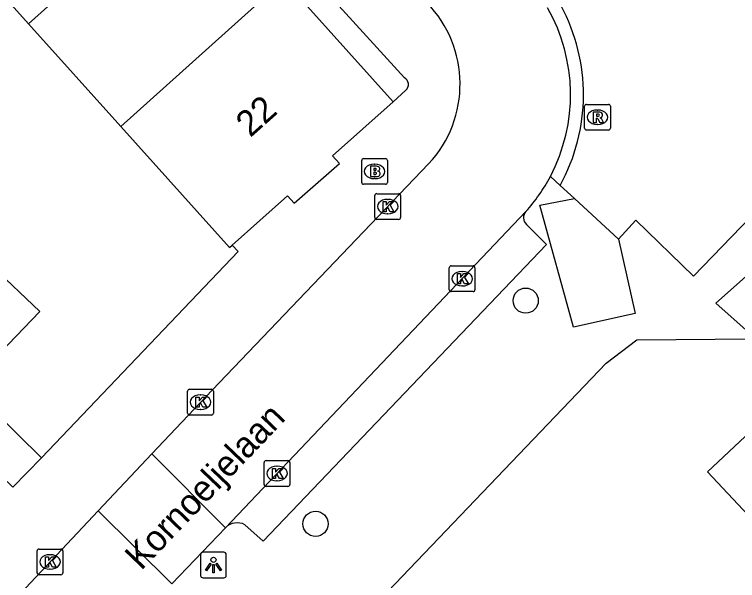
# Model space of a CAD drawing. Extents: x 162347 to 162868, y 381221 to 381813.
# Drawn here: x 162658.91 to 162687, y 381421.73 to 381443.7 of the extents above; entities that cross this region are included whole.
import ezdxf

# ---------------------------------------------------------------- set-up
doc = ezdxf.new("R2010")
doc.units = 0
for name, color, linetype in [('IMGEO_Boom', 7, 'Continuous'), ('IMGEO_Brandkraan', 7, 'Continuous'), ('IMGEO_Kolk', 7, 'Continuous'), ('IMGEO_Lichtpunt', 7, 'Continuous'), ('IMGEO_Muur', 7, 'Continuous'), ('IMGEO_Openbare_ruimte_label', 7, 'Continuous'), ('IMGEO_Pand', 7, 'Continuous'), ('IMGEO_Pand_nummerreeks', 7, 'Continuous'), ('IMGEO_Rijbaan_lokaal_gesloten', 7, 'Continuous'), ('IMGEO_Rijbaan_lokaal_open', 7, 'Continuous'), ('IMGEO_Rioolput', 7, 'Continuous'), ('IMGEO_Voetpad_open', 7, 'Continuous')]:
    doc.layers.add(name, color=color, linetype=linetype)

msp = doc.modelspace()

# ---------------------------------------------------------------- linework, layer by layer
at = {"layer": 'IMGEO_Boom'}
for centre in [(162678.771, 381432.592), (162670.609, 381423.927)]:
    msp.add_circle(centre, 0.489, dxfattribs=at)
at = {"layer": 'IMGEO_Brandkraan'}
for p, q in [((162672.475, 381438.108), (162673.327, 381438.108)), ((162672.4, 381437.182), (162672.4, 381438.034)), ((162672.888, 381437.888), (162672.913, 381437.888)), ((162673.401, 381438.034), (162673.401, 381437.182)), ((162672.911, 381437.328), (162672.886, 381437.328)), ((162673.327, 381437.108), (162672.475, 381437.108))]:
    msp.add_line(p, q, dxfattribs=at)
for points in [[(162672.475, 381438.108), (162673.327, 381438.108)], [(162672.4, 381437.182), (162672.4, 381438.034)], [(162672.748, 381437.808), (162672.748, 381437.408), (162672.961, 381437.408)], [(162672.979, 381437.808), (162672.748, 381437.808)], [(162673.401, 381438.034), (162673.401, 381437.182)], [(162672.927, 381437.727), (162672.873, 381437.727), (162672.873, 381437.651)], [(162672.873, 381437.651), (162672.926, 381437.651)], [(162672.935, 381437.575), (162672.873, 381437.575), (162672.873, 381437.494)], [(162672.873, 381437.494), (162672.935, 381437.494)], [(162673.327, 381437.108), (162672.475, 381437.108)]]:
    msp.add_lwpolyline(points, dxfattribs=at)
for centre, radius, start, end in [((162672.477, 381438.032), 0.0765, 91.552, 178.448), ((162672.477, 381438.032), 0.0765, 91.552, 178.448), ((162673.325, 381438.032), 0.0765, 1.552, 88.448), ((162673.325, 381438.032), 0.0765, 1.552, 88.448), ((162672.983, 381437.663), 0.145, 59.4692, 91.5367), ((162673.008, 381437.71), 0.0922, 285.5137, 58.1501), ((162672.928, 381437.689), 0.0379, 267.8285, 90.9355), ((162672.936, 381437.534), 0.0404, 269.8759, 90.5077), ((162673.013, 381437.518), 0.105, 301.3115, 78.989), ((162672.967, 381437.659), 0.251, 268.6676, 293.5347), ((162672.477, 381437.184), 0.0765, 181.552, 268.448), ((162672.477, 381437.184), 0.0765, 181.552, 268.448), ((162673.325, 381437.184), 0.0765, 271.552, 358.448), ((162673.325, 381437.184), 0.0765, 271.552, 358.448)]:
    msp.add_arc(centre, radius, start, end, dxfattribs=at)
for centre, major_axis, ratio, start_param, end_param in [((162672.887, 381437.608), (-0.387, 0.002), 0.722429, 4.712389, 7.853982), ((162672.912, 381437.608), (-0.39, 0.002), 0.717154, 1.570796, 4.712389)]:
    msp.add_ellipse(centre, major_axis=major_axis, ratio=ratio, start_param=start_param, end_param=end_param, dxfattribs=at)
at = {"layer": 'IMGEO_Kolk'}
for p, q in [((162672.91, 381435.819), (162672.91, 381436.671)), ((162672.985, 381436.745), (162673.837, 381436.745)), ((162673.911, 381436.671), (162673.911, 381435.819)), ((162673.398, 381436.525), (162673.423, 381436.525)), ((162673.421, 381435.965), (162673.396, 381435.965)), ((162673.837, 381435.745), (162672.985, 381435.745)), ((162675.8, 381433.017), (162675.8, 381433.869)), ((162675.875, 381433.943), (162676.727, 381433.943)), ((162676.801, 381433.869), (162676.801, 381433.017)), ((162676.288, 381433.723), (162676.313, 381433.723)), ((162676.311, 381433.163), (162676.286, 381433.163)), ((162676.727, 381432.943), (162675.875, 381432.943)), ((162665.64, 381428.224), (162665.64, 381429.076)), ((162665.715, 381429.15), (162666.567, 381429.15)), ((162666.641, 381429.076), (162666.641, 381428.224)), ((162666.128, 381428.93), (162666.153, 381428.93)), ((162666.151, 381428.37), (162666.126, 381428.37)), ((162666.567, 381428.15), (162665.715, 381428.15)), ((162668.611, 381425.455), (162668.611, 381426.307)), ((162668.686, 381426.381), (162669.538, 381426.381)), ((162669.612, 381426.307), (162669.612, 381425.455)), ((162669.099, 381426.161), (162669.124, 381426.161)), ((162669.122, 381425.601), (162669.097, 381425.601)), ((162669.538, 381425.381), (162668.686, 381425.381)), ((162659.869, 381422.948), (162660.721, 381422.948)), ((162659.794, 381422.022), (162659.794, 381422.874)), ((162660.282, 381422.728), (162660.307, 381422.728)), ((162660.795, 381422.874), (162660.795, 381422.022)), ((162660.305, 381422.168), (162660.28, 381422.168)), ((162660.721, 381421.948), (162659.869, 381421.948))]:
    msp.add_line(p, q, dxfattribs=at)
for points in [[(162672.91, 381435.819), (162672.91, 381436.671)], [(162672.985, 381436.745), (162673.837, 381436.745)], [(162673.911, 381436.671), (162673.911, 381435.819)], [(162673.231, 381436.445), (162673.354, 381436.445), (162673.354, 381436.294), (162673.484, 381436.445), (162673.648, 381436.445), (162673.502, 381436.294), (162673.655, 381436.045), (162673.503, 381436.045), (162673.418, 381436.209), (162673.354, 381436.142), (162673.354, 381436.045), (162673.231, 381436.045), (162673.231, 381436.445)], [(162673.837, 381435.745), (162672.985, 381435.745)], [(162675.8, 381433.017), (162675.8, 381433.869)], [(162675.875, 381433.943), (162676.727, 381433.943)], [(162676.801, 381433.869), (162676.801, 381433.017)], [(162676.121, 381433.643), (162676.244, 381433.643), (162676.244, 381433.492), (162676.374, 381433.643), (162676.538, 381433.643), (162676.392, 381433.492), (162676.545, 381433.243), (162676.393, 381433.243), (162676.308, 381433.407), (162676.244, 381433.34), (162676.244, 381433.243), (162676.121, 381433.243), (162676.121, 381433.643)], [(162676.727, 381432.943), (162675.875, 381432.943)], [(162665.64, 381428.224), (162665.64, 381429.076)], [(162665.715, 381429.15), (162666.567, 381429.15)], [(162666.641, 381429.076), (162666.641, 381428.224)], [(162665.961, 381428.85), (162666.084, 381428.85), (162666.084, 381428.699), (162666.214, 381428.85), (162666.378, 381428.85), (162666.232, 381428.699), (162666.385, 381428.45), (162666.233, 381428.45), (162666.148, 381428.614), (162666.084, 381428.547), (162666.084, 381428.45), (162665.961, 381428.45), (162665.961, 381428.85)], [(162666.567, 381428.15), (162665.715, 381428.15)], [(162668.611, 381425.455), (162668.611, 381426.307)], [(162668.686, 381426.381), (162669.538, 381426.381)], [(162669.612, 381426.307), (162669.612, 381425.455)], [(162668.932, 381426.081), (162669.055, 381426.081), (162669.055, 381425.93), (162669.185, 381426.081), (162669.349, 381426.081), (162669.203, 381425.93), (162669.356, 381425.681), (162669.204, 381425.681), (162669.119, 381425.845), (162669.055, 381425.778), (162669.055, 381425.681), (162668.932, 381425.681), (162668.932, 381426.081)], [(162669.538, 381425.381), (162668.686, 381425.381)], [(162659.869, 381422.948), (162660.721, 381422.948)], [(162659.794, 381422.022), (162659.794, 381422.874)], [(162660.115, 381422.648), (162660.238, 381422.648), (162660.238, 381422.497), (162660.368, 381422.648), (162660.532, 381422.648), (162660.386, 381422.497), (162660.539, 381422.248), (162660.387, 381422.248), (162660.302, 381422.412), (162660.238, 381422.345), (162660.238, 381422.248), (162660.115, 381422.248), (162660.115, 381422.648)], [(162660.795, 381422.874), (162660.795, 381422.022)], [(162660.721, 381421.948), (162659.869, 381421.948)]]:
    msp.add_lwpolyline(points, dxfattribs=at)
for centre, start, end in [((162672.987, 381436.669), 91.552, 178.448), ((162672.987, 381436.669), 91.552, 178.448), ((162673.835, 381436.669), 1.552, 88.448), ((162673.835, 381436.669), 1.552, 88.448), ((162672.987, 381435.821), 181.552, 268.448), ((162672.987, 381435.821), 181.552, 268.448), ((162673.835, 381435.821), 271.552, 358.448), ((162673.835, 381435.821), 271.552, 358.448), ((162675.877, 381433.867), 91.552, 178.448), ((162675.877, 381433.867), 91.552, 178.448), ((162676.725, 381433.867), 1.552, 88.448), ((162676.725, 381433.867), 1.552, 88.448), ((162675.877, 381433.019), 181.552, 268.448), ((162675.877, 381433.019), 181.552, 268.448), ((162676.725, 381433.019), 271.552, 358.448), ((162676.725, 381433.019), 271.552, 358.448), ((162665.717, 381429.074), 91.552, 178.448), ((162665.717, 381429.074), 91.552, 178.448), ((162666.565, 381429.074), 1.552, 88.448), ((162666.565, 381429.074), 1.552, 88.448), ((162665.717, 381428.226), 181.552, 268.448), ((162665.717, 381428.226), 181.552, 268.448), ((162666.565, 381428.226), 271.552, 358.448), ((162666.565, 381428.226), 271.552, 358.448), ((162668.688, 381426.305), 91.552, 178.448), ((162668.688, 381426.305), 91.552, 178.448), ((162669.536, 381426.305), 1.552, 88.448), ((162669.536, 381426.305), 1.552, 88.448), ((162668.688, 381425.457), 181.552, 268.448), ((162668.688, 381425.457), 181.552, 268.448), ((162669.536, 381425.457), 271.552, 358.448), ((162669.536, 381425.457), 271.552, 358.448), ((162659.871, 381422.872), 91.552, 178.448), ((162659.871, 381422.872), 91.552, 178.448), ((162660.719, 381422.872), 1.552, 88.448), ((162660.719, 381422.872), 1.552, 88.448), ((162659.871, 381422.024), 181.552, 268.448), ((162659.871, 381422.024), 181.552, 268.448), ((162660.719, 381422.024), 271.552, 358.448), ((162660.719, 381422.024), 271.552, 358.448)]:
    msp.add_arc(centre, 0.0765, start, end, dxfattribs=at)
for centre, major_axis, ratio, start_param, end_param in [((162673.397, 381436.245), (-0.387, 0.002), 0.722429, 4.712389, 7.853982), ((162673.422, 381436.245), (-0.39, 0.002), 0.717154, 1.570796, 4.712389), ((162676.287, 381433.443), (-0.387, 0.002), 0.722429, 4.712389, 7.853982), ((162676.312, 381433.443), (-0.39, 0.002), 0.717154, 1.570796, 4.712389), ((162666.127, 381428.65), (-0.387, 0.002), 0.722429, 4.712389, 7.853982), ((162666.152, 381428.65), (-0.39, 0.002), 0.717154, 1.570796, 4.712389), ((162669.098, 381425.881), (-0.387, 0.002), 0.722429, 4.712389, 7.853982), ((162669.123, 381425.881), (-0.39, 0.002), 0.717154, 1.570796, 4.712389), ((162660.281, 381422.448), (-0.387, 0.002), 0.722429, 4.712389, 7.853982), ((162660.306, 381422.448), (-0.39, 0.002), 0.717154, 1.570796, 4.712389)]:
    msp.add_ellipse(centre, major_axis=major_axis, ratio=ratio, start_param=start_param, end_param=end_param, dxfattribs=at)
at = {"layer": 'IMGEO_Lichtpunt'}
for p, q in [((162666.145, 381422.731), (162666.145, 381421.924)), ((162666.145, 381422.731), (162666.145, 381421.924)), ((162667.047, 381422.826), (162666.239, 381422.826)), ((162667.047, 381422.826), (162666.239, 381422.826)), ((162667.141, 381421.924), (162667.141, 381422.731)), ((162667.141, 381421.924), (162667.141, 381422.731)), ((162666.239, 381421.83), (162667.047, 381421.83)), ((162666.239, 381421.83), (162667.047, 381421.83))]:
    msp.add_line(p, q, dxfattribs=at)
for points in [[(162666.519, 381422.395), (162666.558, 381422.367), (162666.37, 381422.105), (162666.332, 381422.132), (162666.519, 381422.395)], [(162666.621, 381422.347), (162666.668, 381422.347), (162666.668, 381422.025), (162666.621, 381422.025), (162666.621, 381422.347)], [(162666.731, 381422.367), (162666.769, 381422.394), (162666.956, 381422.132), (162666.917, 381422.104), (162666.731, 381422.367)]]:
    msp.add_lwpolyline(points, dxfattribs=at)
msp.add_circle((162666.644, 381422.529), 0.0994, dxfattribs=at)
for centre, start, end in [((162666.239, 381422.731), 90, 180), ((162666.239, 381422.731), 90, 180), ((162667.047, 381422.731), 0, 90), ((162667.047, 381422.731), 0, 90), ((162666.239, 381421.924), 180, 270), ((162666.239, 381421.924), 180, 270), ((162667.047, 381421.924), 270, 0), ((162667.047, 381421.924), 270, 360)]:
    msp.add_arc(centre, 0.0946, start, end, dxfattribs=at)
at = {"layer": 'IMGEO_Muur'}
msp.add_lwpolyline([(162667.366, 381434.744), (162667.609, 381434.502), (162659.964, 381426.485)], dxfattribs=at)
at = {"layer": 'IMGEO_Pand'}
for points in [[(162666.613, 381449.436), (162664.169, 381447.232), (162663.451, 381448.028), (162661.387, 381446.167), (162661.928, 381445.567), (162659.46, 381443.343)], [(162659.46, 381443.343), (162655.467, 381447.783)], [(162669.374, 381445.044), (162663.05, 381439.352)], [(162673.628, 381440.312), (162669.374, 381445.044)], [(162659.46, 381443.343), (162663.05, 381439.352)], [(162667.366, 381434.744), (162669.525, 381436.657), (162669.781, 381436.377), (162671.535, 381437.917), (162671.27, 381438.216), (162673.628, 381440.312)], [(162663.05, 381439.352), (162667.269, 381434.658), (162667.366, 381434.744)], [(162655.266, 381431.048), (162658.04, 381433.93), (162659.894, 381432.164), (162657.12, 381429.282)], [(162687.662, 381431.106), (162689.381, 381429.276), (162685.836, 381425.945), (162690.379, 381421.109), (162687.343, 381418.257), (162690.103, 381415.319), (162674.389, 381400.557), (162672.5, 381402.517)]]:
    msp.add_lwpolyline(points, dxfattribs=at)
at = {"layer": 'IMGEO_Rijbaan_lokaal_gesloten'}
for points in [[(162675.001, 381437.902), (162666.588, 381429.122), (162664.247, 381426.638)], [(162678.779, 381436.052), (162667.108, 381423.776)], [(162662.167, 381424.432), (162654.69, 381416.499), (162646.035, 381407.328)]]:
    msp.add_lwpolyline(points, dxfattribs=at)
for centre, radius, start, end in [((162671.688, 381440.996), 4.534, 316.9573, 44.2512), ((162673.708, 381440.586), 6.805, 332.2275, 29.665), ((162673.76, 381440.563), 6.748, 318.0528, 332.1948)]:
    msp.add_arc(centre, radius, start, end, dxfattribs=at)
at = {"layer": 'IMGEO_Rijbaan_lokaal_open'}
for points in [[(162694.93, 381443.515), (162685.295, 381433.537), (162683.055, 381435.713), (162682.379, 381434.977)], [(162680.664, 381436.556), (162680.109, 381437.066)], [(162680.664, 381436.556), (162682.379, 381434.977)], [(162664.247, 381426.638), (162662.167, 381424.432)], [(162664.247, 381426.638), (162667.108, 381423.776)], [(162665.03, 381421.591), (162662.167, 381424.432)], [(162667.108, 381423.776), (162665.03, 381421.591)]]:
    msp.add_lwpolyline(points, dxfattribs=at)
msp.add_arc((162673.723, 381440.587), 7.292, 331.1337, 28.2749, dxfattribs=at)
at = {"layer": 'IMGEO_Rioolput'}
for p, q in [((162681.06, 381439.286), (162681.06, 381440.138)), ((162681.135, 381440.212), (162681.987, 381440.212)), ((162682.061, 381440.138), (162682.061, 381439.286)), ((162681.548, 381439.992), (162681.573, 381439.992)), ((162681.987, 381439.212), (162681.135, 381439.212)), ((162681.571, 381439.432), (162681.546, 381439.432))]:
    msp.add_line(p, q, dxfattribs=at)
for points in [[(162681.06, 381439.286), (162681.06, 381440.138)], [(162681.135, 381440.212), (162681.987, 381440.212)], [(162682.061, 381440.138), (162682.061, 381439.286)], [(162681.649, 381439.91), (162681.397, 381439.912), (162681.397, 381439.512)], [(162681.575, 381439.831), (162681.521, 381439.831), (162681.521, 381439.75)], [(162681.521, 381439.75), (162681.573, 381439.75)], [(162681.397, 381439.512), (162681.521, 381439.512), (162681.521, 381439.674), (162681.532, 381439.674)], [(162681.579, 381439.645), (162681.65, 381439.512), (162681.79, 381439.512), (162681.725, 381439.638)], [(162681.987, 381439.212), (162681.135, 381439.212)]]:
    msp.add_lwpolyline(points, dxfattribs=at)
for centre, radius, start, end in [((162681.137, 381440.136), 0.0765, 91.552, 178.448), ((162681.137, 381440.136), 0.0765, 91.552, 178.448), ((162681.985, 381440.136), 0.0765, 1.552, 88.448), ((162681.985, 381440.136), 0.0765, 1.552, 88.448), ((162681.557, 381439.939), 0.19, 274.7715, 282.9687), ((162681.581, 381439.735), 0.0964, 77.0061, 93.1865), ((162681.595, 381439.792), 0.0378, 276.6634, 79.6772), ((162681.648, 381439.8), 0.109, 350.3612, 89.416), ((162681.646, 381439.8), 0.112, 277.5842, 350.9817), ((162681.531, 381439.621), 0.0533, 26.0293, 88.6989), ((162681.63, 381439.585), 0.108, 29.5134, 73.7905), ((162681.137, 381439.288), 0.0765, 181.552, 268.448), ((162681.137, 381439.288), 0.0765, 181.552, 268.448), ((162681.985, 381439.288), 0.0765, 271.552, 358.448), ((162681.985, 381439.288), 0.0765, 271.552, 358.448)]:
    msp.add_arc(centre, radius, start, end, dxfattribs=at)
for centre, major_axis, ratio, start_param, end_param in [((162681.547, 381439.712), (-0.387, 0.002), 0.722429, 4.712389, 7.853982), ((162681.572, 381439.712), (-0.39, 0.002), 0.717154, 1.570796, 4.712389)]:
    msp.add_ellipse(centre, major_axis=major_axis, ratio=ratio, start_param=start_param, end_param=end_param, dxfattribs=at)
at = {"layer": 'IMGEO_Voetpad_open'}
for points in [[(162674.063, 381441.248), (162667.63, 381448.308)], [(162673.628, 381440.312), (162674.119, 381440.758)], [(162680.109, 381437.066), (162679.729, 381437.415)], [(162687.339, 381431.45), (162686.152, 381432.488), (162691.039, 381436.835), (162691.959, 381435.825), (162689.898, 381433.853)], [(162682.379, 381434.977), (162683.023, 381432.097), (162680.632, 381431.561), (162679.317, 381436.302), (162680.664, 381436.556)], [(162678.796, 381435.552), (162679.575, 381434.769), (162668.576, 381423.249), (162667.861, 381423.892)], [(162659.964, 381426.485), (162667.609, 381434.502), (162667.366, 381434.744)], [(162653.457, 381400.36), (162654.072, 381401.064), (162662.676, 381410.063), (162681.901, 381430.17), (162683.091, 381431.065), (162687.662, 381431.106)], [(162657.12, 381429.282), (162659.964, 381426.485)], [(162656.668, 381427.458), (162658.852, 381425.353), (162659.964, 381426.485)]]:
    msp.add_lwpolyline(points, dxfattribs=at)
for centre, radius, start, end in [((162673.908, 381440.982), 0.308, 313.2052, 59.8344), ((162679.045, 381435.811), 0.359, 137.7589, 226.1357), ((162667.563, 381423.325), 0.641, 62.2826, 135.2326)]:
    msp.add_arc(centre, radius, start, end, dxfattribs=at)

# ---------------------------------------------------------------- texts
at = {"layer": 'IMGEO_Openbare_ruimte_label'}
msp.add_text('Kornoeljelaan', height=1, rotation=46.2964, dxfattribs=at).set_placement((162663.838, 381422.087))
at = {"layer": 'IMGEO_Pand_nummerreeks'}
msp.add_text('22', height=1, rotation=41.7269, dxfattribs=at).set_placement((162668.073, 381438.902))

doc.saveas('drawing.dxf')
